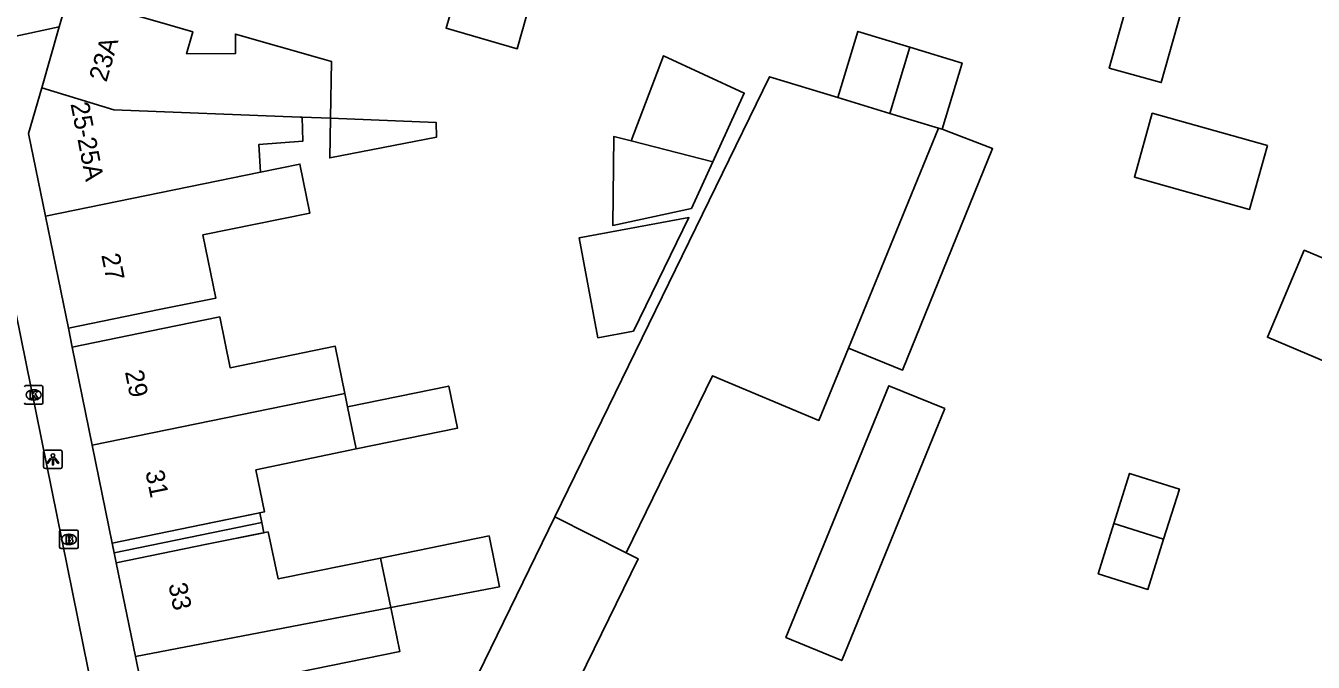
# Model space of a CAD drawing. Extents: x 158087 to 159494, y 382905 to 383981.
# Drawn here: x 158699.3 to 158768.8, y 383180.1 to 383214.5 of the extents above; entities that cross this region are included whole.
import ezdxf

# ---------------------------------------------------------------- set-up
doc = ezdxf.new("R2010")
doc.units = 0
for name, color, linetype in [('IMGEO_Brandkraan', 7, 'Continuous'), ('IMGEO_Kolk', 7, 'Continuous'), ('IMGEO_Lichtpunt', 7, 'Continuous'), ('IMGEO_Pand', 7, 'Continuous'), ('IMGEO_Pand_nummerreeks', 7, 'Continuous'), ('IMGEO_Pand_overbouw', 7, 'Continuous'), ('IMGEO_Rijbaan_lokaal_open', 7, 'Continuous'), ('IMGEO_Voetpad_open', 7, 'Continuous')]:
    doc.layers.add(name, color=color, linetype=linetype)

msp = doc.modelspace()

# ---------------------------------------------------------------- linework, layer by layer
at = {"layer": 'IMGEO_Brandkraan'}
for p, q in [((158701.168, 383186.329), (158701.168, 383187.181)), ((158701.243, 383187.255), (158702.095, 383187.255)), ((158701.656, 383187.035), (158701.681, 383187.035)), ((158702.169, 383187.181), (158702.169, 383186.329)), ((158702.095, 383186.255), (158701.243, 383186.255)), ((158701.679, 383186.475), (158701.654, 383186.475))]:
    msp.add_line(p, q, dxfattribs=at)
for points in [[(158701.168, 383186.329), (158701.168, 383187.181)], [(158701.243, 383187.255), (158702.095, 383187.255)], [(158701.516, 383186.955), (158701.516, 383186.555), (158701.729, 383186.555)], [(158701.747, 383186.955), (158701.516, 383186.955)], [(158701.695, 383186.874), (158701.641, 383186.874), (158701.641, 383186.798)], [(158702.169, 383187.181), (158702.169, 383186.329)], [(158702.095, 383186.255), (158701.243, 383186.255)], [(158701.641, 383186.798), (158701.694, 383186.798)], [(158701.703, 383186.722), (158701.641, 383186.722), (158701.641, 383186.641)], [(158701.641, 383186.641), (158701.703, 383186.641)]]:
    msp.add_lwpolyline(points, dxfattribs=at)
for centre, radius, start, end in [((158701.245, 383187.179), 0.0765, 91.55205, 178.44795), ((158701.245, 383187.179), 0.0765, 91.55205, 178.44795), ((158701.696, 383186.836), 0.0379, 267.82845, 90.93552), ((158701.751, 383186.81), 0.145, 59.4692, 91.53667), ((158701.776, 383186.857), 0.0922, 285.51372, 58.15012), ((158702.093, 383187.179), 0.0765, 1.55205, 88.44795), ((158702.093, 383187.179), 0.0765, 1.55205, 88.44795), ((158701.245, 383186.331), 0.0765, 181.55205, 268.44795), ((158701.245, 383186.331), 0.0765, 181.55205, 268.44795), ((158701.704, 383186.681), 0.0404, 269.87594, 90.50774), ((158701.735, 383186.806), 0.251, 268.66757, 293.53466), ((158701.781, 383186.665), 0.105, 301.31148, 78.98903), ((158702.093, 383186.331), 0.0765, 271.55205, 358.44795), ((158702.093, 383186.331), 0.0765, 271.55205, 358.44795)]:
    msp.add_arc(centre, radius, start, end, dxfattribs=at)
for centre, major_axis, ratio, start_param, end_param in [((158701.655, 383186.755), (-0.387, 0.002), 0.722429, 4.712389, 7.853982), ((158701.68, 383186.755), (-0.39, 0.002), 0.717154, 1.570796, 4.712389)]:
    msp.add_ellipse(centre, major_axis=major_axis, ratio=ratio, start_param=start_param, end_param=end_param, dxfattribs=at)
at = {"layer": 'IMGEO_Kolk'}
for p, q in [((158699.34, 383195.054), (158700.192, 383195.054)), ((158699.753, 383194.834), (158699.778, 383194.834)), ((158700.266, 383194.98), (158700.266, 383194.128)), ((158700.192, 383194.054), (158699.34, 383194.054)), ((158699.776, 383194.274), (158699.751, 383194.274))]:
    msp.add_line(p, q, dxfattribs=at)
for points in [[(158699.34, 383195.054), (158700.192, 383195.054)], [(158699.586, 383194.754), (158699.709, 383194.754), (158699.709, 383194.603), (158699.839, 383194.754), (158700.003, 383194.754), (158699.857, 383194.603), (158700.01, 383194.354), (158699.858, 383194.354), (158699.773, 383194.518), (158699.709, 383194.451), (158699.709, 383194.354), (158699.586, 383194.354), (158699.586, 383194.754)], [(158700.266, 383194.98), (158700.266, 383194.128)], [(158700.192, 383194.054), (158699.34, 383194.054)]]:
    msp.add_lwpolyline(points, dxfattribs=at)
for centre, start, end in [((158699.342, 383194.978), 91.55205, 178.44795), ((158699.342, 383194.978), 91.55205, 178.44795), ((158700.19, 383194.978), 1.55205, 88.44795), ((158700.19, 383194.978), 1.55205, 88.44795), ((158699.342, 383194.13), 181.55205, 268.44795), ((158699.342, 383194.13), 181.55205, 268.44795), ((158700.19, 383194.13), 271.55205, 358.44795), ((158700.19, 383194.13), 271.55205, 358.44795)]:
    msp.add_arc(centre, 0.0765, start, end, dxfattribs=at)
for centre, major_axis, ratio, start_param, end_param in [((158699.752, 383194.554), (-0.387, 0.002), 0.722429, 4.712389, 7.853982), ((158699.777, 383194.554), (-0.39, 0.002), 0.717154, 1.570796, 4.712389)]:
    msp.add_ellipse(centre, major_axis=major_axis, ratio=ratio, start_param=start_param, end_param=end_param, dxfattribs=at)
at = {"layer": 'IMGEO_Lichtpunt'}
for p, q in [((158700.306, 383191.479), (158700.306, 383190.672)), ((158700.306, 383191.479), (158700.306, 383190.672)), ((158701.208, 383191.574), (158700.4, 383191.574)), ((158701.208, 383191.574), (158700.4, 383191.574)), ((158701.302, 383190.672), (158701.302, 383191.479)), ((158701.302, 383190.672), (158701.302, 383191.479)), ((158700.4, 383190.578), (158701.208, 383190.578)), ((158700.4, 383190.578), (158701.208, 383190.578))]:
    msp.add_line(p, q, dxfattribs=at)
for points in [[(158700.68, 383191.143), (158700.719, 383191.115), (158700.531, 383190.853), (158700.493, 383190.88), (158700.68, 383191.143)], [(158700.782, 383191.095), (158700.829, 383191.095), (158700.829, 383190.773), (158700.782, 383190.773), (158700.782, 383191.095)], [(158700.892, 383191.115), (158700.93, 383191.142), (158701.117, 383190.88), (158701.078, 383190.852), (158700.892, 383191.115)]]:
    msp.add_lwpolyline(points, dxfattribs=at)
msp.add_circle((158700.805, 383191.277), 0.0994, dxfattribs=at)
for centre, start, end in [((158700.4, 383191.479), 90, 180), ((158700.4, 383191.479), 90, 180), ((158701.208, 383191.479), 0, 90), ((158701.208, 383191.479), 0, 90), ((158700.4, 383190.672), 180, 270), ((158700.4, 383190.672), 180, 270), ((158701.208, 383190.672), 270, 0), ((158701.208, 383190.672), 270, 360)]:
    msp.add_arc(centre, 0.0946, start, end, dxfattribs=at)
at = {"layer": 'IMGEO_Pand'}
for points in [[(158759.189, 383230.293), (158757.844, 383225.478), (158757.024, 383222.548), (158760.451, 383221.56), (158759.774, 383219.134), (158757.833, 383212.191), (158760.637, 383211.407), (158761.925, 383216.019)], [(158726.641, 383215.979), (158722.858, 383217.21), (158722.032, 383214.339), (158725.869, 383213.235), (158726.641, 383215.979)], [(158701.628, 383216.083), (158701.147, 383214.409)], [(158715.793, 383209.493), (158715.852, 383212.549), (158715.348, 383212.692), (158710.66, 383214.025), (158710.665, 383212.979), (158708.02, 383212.967), (158708.359, 383214.151), (158706.434, 383214.704), (158701.628, 383216.083)], [(158700.205, 383211.127), (158701.147, 383214.409)], [(158747.073, 383213.313), (158744.26, 383214.167), (158743.178, 383210.601)], [(158745.99, 383209.747), (158747.073, 383213.313)], [(158748.803, 383208.893), (158749.886, 383212.459), (158747.073, 383213.313)], [(158736.43, 383207.138), (158738.122, 383210.843), (158733.761, 383212.857), (158732.015, 383208.256)], [(158743.178, 383210.601), (158739.485, 383211.722), (158727.906, 383187.968)], [(158700.411, 383204.192), (158699.496, 383208.659), (158700.205, 383211.127)], [(158700.205, 383211.127), (158704.086, 383209.931), (158714.155, 383209.543), (158714.265, 383209.539)], [(158743.178, 383210.601), (158745.99, 383209.747)], [(158712.021, 383206.574), (158711.922, 383208.066), (158714.294, 383208.238), (158714.265, 383209.539)], [(158714.265, 383209.539), (158715.793, 383209.493)], [(158715.793, 383209.493), (158715.751, 383207.339), (158721.518, 383208.467), (158721.494, 383209.258), (158715.793, 383209.493)], [(158748.621, 383208.948), (158745.99, 383209.747)], [(158766.373, 383208.013), (158760.155, 383209.75), (158759.19, 383206.296), (158765.408, 383204.559), (158766.373, 383208.013)], [(158732.015, 383208.256), (158731.085, 383208.491), (158731.029, 383203.702), (158735.274, 383204.607), (158736.43, 383207.138)], [(158748.621, 383208.948), (158743.755, 383197.073)], [(158743.755, 383197.073), (158746.668, 383195.887), (158751.536, 383207.848), (158748.803, 383208.893)], [(158748.803, 383208.893), (158748.621, 383208.948)], [(158736.43, 383207.138), (158732.015, 383208.256)], [(158701.648, 383198.157), (158706.547, 383199.162), (158709.602, 383199.782), (158708.905, 383203.184), (158714.678, 383204.368), (158714.137, 383207.008), (158712.021, 383206.574)], [(158700.411, 383204.192), (158712.021, 383206.574)], [(158701.648, 383198.157), (158700.411, 383204.192)], [(158730.216, 383197.636), (158732.146, 383197.993), (158735.135, 383204.126), (158729.218, 383203.031), (158730.216, 383197.636)], [(158772.609, 383200.563), (158768.358, 383202.363), (158766.37, 383197.666), (158770.621, 383195.866)], [(158716.567, 383194.629), (158716.047, 383197.174), (158710.373, 383196.014), (158709.811, 383198.76), (158706.744, 383198.133), (158701.845, 383197.131)], [(158702.926, 383191.842), (158701.845, 383197.131)], [(158731.752, 383186.034), (158736.406, 383195.583), (158742.155, 383193.172), (158743.755, 383197.073)], [(158702.926, 383191.842), (158716.567, 383194.629)], [(158716.713, 383193.913), (158716.567, 383194.629)], [(158717.179, 383191.638), (158722.641, 383192.756), (158722.176, 383195.031), (158716.713, 383193.913)], [(158748.951, 383193.81), (158745.935, 383195.043), (158740.377, 383181.451), (158743.393, 383180.217), (158748.951, 383193.81)], [(158716.713, 383193.913), (158717.179, 383191.638)], [(158704.007, 383186.555), (158702.926, 383191.842)], [(158704.007, 383186.555), (158708.906, 383187.557), (158712.228, 383188.237), (158711.765, 383190.5), (158717.179, 383191.638)], [(158760.767, 383186.766), (158761.614, 383189.474), (158758.929, 383190.314), (158758.082, 383187.605)], [(158727.906, 383187.968), (158722.725, 383177.34), (158727.241, 383175.139), (158732.394, 383185.711), (158731.752, 383186.034)], [(158731.752, 383186.034), (158727.906, 383187.968)], [(158758.082, 383187.605), (158757.235, 383184.896), (158759.92, 383184.057), (158760.767, 383186.766)], [(158758.082, 383187.605), (158760.767, 383186.766)], [(158718.497, 383185.75), (158712.967, 383184.62), (158712.423, 383187.162), (158709.124, 383186.488), (158704.225, 383185.487)], [(158719.044, 383183.076), (158724.911, 383184.197), (158724.35, 383186.946), (158718.497, 383185.75)], [(158705.257, 383180.441), (158704.225, 383185.487)], [(158718.497, 383185.75), (158719.044, 383183.076)], [(158705.257, 383180.441), (158719.044, 383183.076)], [(158706.254, 383175.562), (158714.125, 383177.161), (158714.46, 383177.23), (158713.981, 383179.571), (158719.529, 383180.702), (158719.044, 383183.076)], [(158706.254, 383175.562), (158705.257, 383180.441)]]:
    msp.add_lwpolyline(points, dxfattribs=at)
at = {"layer": 'IMGEO_Pand_overbouw'}
for points in [[(158712.08, 383187.67), (158711.974, 383188.185), (158708.906, 383187.557), (158704.007, 383186.555), (158704.116, 383186.021)], [(158712.195, 383187.115), (158712.08, 383187.67), (158704.116, 383186.021), (158704.225, 383185.487), (158709.124, 383186.488)]]:
    msp.add_lwpolyline(points, close=True, dxfattribs=at)
at = {"layer": 'IMGEO_Rijbaan_lokaal_open'}
for points in [[(158701.147, 383214.409), (158695.863, 383213.28)], [(158696.271, 383211.43), (158707.173, 383157.706), (158707.882, 383154.298)]]:
    msp.add_lwpolyline(points, dxfattribs=at)
at = {"layer": 'IMGEO_Voetpad_open'}
for points in [[(158701.845, 383197.131), (158701.648, 383198.157)], [(158704.225, 383185.487), (158704.007, 383186.555)]]:
    msp.add_lwpolyline(points, dxfattribs=at)

# ---------------------------------------------------------------- texts
at = {"layer": 'IMGEO_Pand_nummerreeks'}
for s, rotation, p in [('23A', 73.97981, (158703.695, 383211.396)), ('25-25A', 281.13963, (158701.752, 383210.261)), ('27', 281.57927, (158703.413, 383202.098)), ('29', 281.55351, (158704.689, 383195.801)), ('31', 281.55635, (158705.793, 383190.403)), ('33', 281.55371, (158707.036, 383184.317))]:
    msp.add_text(s, height=1, rotation=rotation, dxfattribs=at).set_placement(p)

doc.saveas('drawing.dxf')
